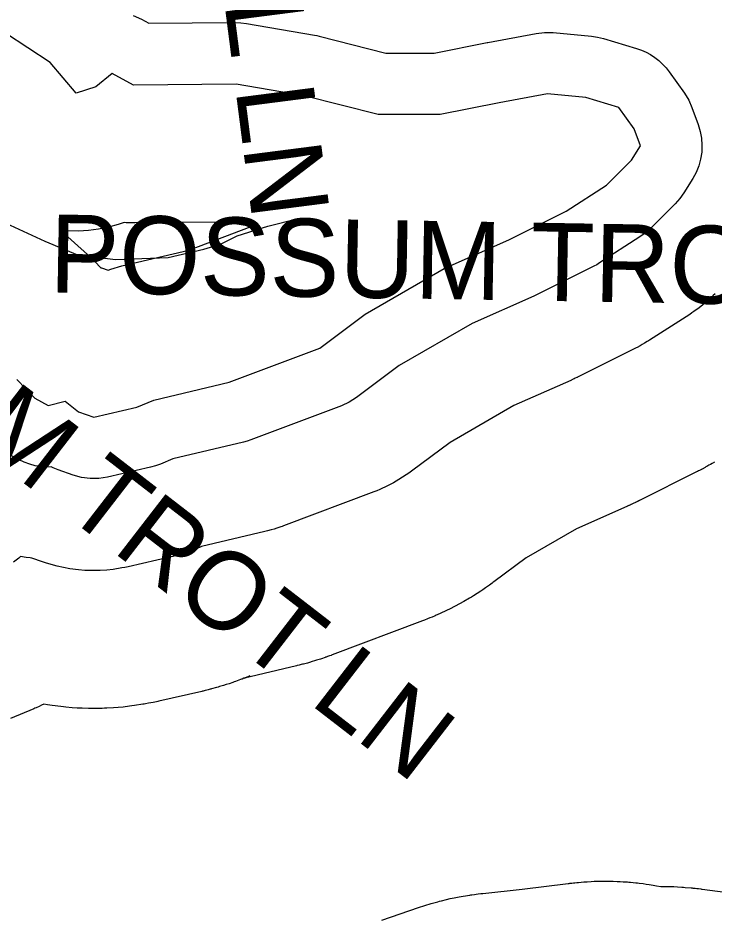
# Model space of a CAD drawing. Extents: x 1950930 to 2061844, y 904556 to 1017002.
# Drawn here: x 1969612 to 1970459, y 993380 to 994473 of the extents above; entities that cross this region are included whole.
import ezdxf

# ---------------------------------------------------------------- set-up
doc = ezdxf.new("R2010")
doc.units = 0
for name, color, linetype in [('Exist Hydrographic Buffer Line', 7, 'Continuous'), ('Exist Hydrographic Lake Shore', 7, 'Continuous'), ('Exist Road Non-System Type 51', 7, 'Continuous'), ('Exist Road Non-System Type 51 Label', 7, 'Continuous')]:
    doc.layers.add(name, color=color, linetype=linetype)

msp = doc.modelspace()

# ---------------------------------------------------------------- linework, layer by layer
at = {"layer": 'Exist Hydrographic Buffer Line'}
for points in [[(1969751.8, 994475.6), (1969761.9, 994471), (1969771.1, 994466.1), (1969876.4, 994467), (1969883.1, 994466.8), (1969889.7, 994465.9), (1969972.6, 994451.8), (1969975.4, 994451.2), (1969978.3, 994450.5), (1970059.7, 994429.9), (1970118.2, 994429.9), (1970182.9, 994442.7), (1970183.3, 994442.8), (1970183.7, 994442.9), (1970242.6, 994453.8), (1970252.9, 994454.9), (1970263.2, 994454.7), (1970310, 994450.3), (1970317.3, 994449.3), (1970324.5, 994447.5), (1970364.8, 994435.5), (1970370.7, 994433.5), (1970376.4, 994431), (1970381.9, 994428), (1970387.1, 994424.6), (1970392, 994420.8), (1970396.6, 994416.5), (1970400.8, 994411.9), (1970404.6, 994407), (1970423.1, 994380.8), (1970428.3, 994372.4), (1970432.3, 994363.4), (1970439.9, 994342.7), (1970442.4, 994334.5), (1970444, 994326.1), (1970444.5, 994317.6), (1970444.2, 994309.1), (1970442.8, 994300.7), (1970440.5, 994292.4), (1970437.3, 994284.5), (1970433.2, 994277), (1970422.3, 994259.6), (1970417.4, 994252.7), (1970411.7, 994246.3), (1970381.2, 994215.8), (1970375.3, 994210.4), (1970368.8, 994205.8), (1970319.8, 994174.2), (1970316.3, 994172), (1970312.7, 994170.1), (1970243, 994135.2), (1970241.3, 994134.4), (1970239.7, 994133.7), (1970164.5, 994100.5), (1970075.9, 994049.1), (1970023.8, 994010.2), (1970014.9, 994004.6), (1970005.4, 994000.2), (1969895.3, 993958.8), (1969890.8, 993957.2), (1969886.2, 993956), (1969800.2, 993935.6), (1969785.3, 993929.3), (1969779.2, 993927), (1969772.9, 993925.3), (1969720.6, 993913.3), (1969710.2, 993911.7), (1969699.6, 993911.5), (1969689.1, 993912.9), (1969678.9, 993915.7), (1969660.4, 993922.2), (1969654.5, 993924.6), (1969652.2, 993925.8), (1969646.6, 993925.6), (1969639.6, 993926.1), (1969632.7, 993927.2), (1969625.9, 993929), (1969619.3, 993931.4), (1969613, 993934.4), (1969596.6, 993943.2)], [(1970460.4, 994136.6), (1970458.3, 994134.5), (1970456.1, 994132.5), (1970450.2, 994127.2), (1970445.6, 994123.3), (1970440.9, 994119.7), (1970434.4, 994115), (1970432, 994113.3), (1970429.5, 994111.6), (1970380.5, 994080), (1970379.2, 994079.2), (1970377.9, 994078.4), (1970374.4, 994076.3), (1970371.8, 994074.7), (1970369.1, 994073.3), (1970365.5, 994071.4), (1970364.2, 994070.6), (1970362.8, 994070), (1970293.1, 994035.1), (1970292.5, 994034.8), (1970291.9, 994034.5), (1970290.2, 994033.7), (1970289, 994033.1), (1970287.8, 994032.5), (1970286.2, 994031.8), (1970285.6, 994031.5), (1970284.9, 994031.2), (1970215.3, 994000.5), (1970137.7, 993955.4), (1970090.7, 993920.5), (1970087.5, 993918.2), (1970084.3, 993916), (1970075.4, 993910.3), (1970068.7, 993906.3), (1970061.7, 993902.8), (1970052.1, 993898.4), (1970048.5, 993896.8), (1970044.9, 993895.4), (1969934.8, 993853.9), (1969933.1, 993853.3), (1969931.5, 993852.7), (1969926.9, 993851.2), (1969923.5, 993850.1), (1969920.1, 993849.1), (1969915.5, 993847.9), (1969913.8, 993847.4), (1969912, 993847), (1969835.1, 993828.8), (1969828.8, 993826.1), (1969826.5, 993825.2), (1969824.3, 993824.3), (1969818.2, 993822), (1969813.6, 993820.5), (1969808.9, 993819.1), (1969802.7, 993817.3), (1969800.3, 993816.7), (1969798, 993816.1), (1969745.7, 993804.2), (1969741.8, 993803.3), (1969737.9, 993802.7), (1969727.4, 993801), (1969719.6, 993800.1), (1969711.7, 993799.7), (1969701.1, 993799.6), (1969693.2, 993799.7), (1969685.3, 993800.5), (1969674.8, 993801.8), (1969667, 993803.1), (1969659.3, 993804.9), (1969649.1, 993807.7), (1969645.3, 993808.8), (1969641.6, 993810.1), (1969628.6, 993814.7), (1969626.6, 993814.9), (1969621.4, 993815.6), (1969614.7, 993816.7), (1969612.5, 993814.7), (1969606, 993809.6)], [(1970459.6, 993931.5), (1970457, 993930), (1970455, 993928.8), (1970453, 993927.7), (1970450.3, 993926.2), (1970449.3, 993925.7), (1970448.3, 993925.1), (1970444.7, 993923.2), (1970444.2, 993922.9), (1970443.7, 993922.7), (1970442.4, 993922), (1970441.4, 993921.4), (1970440.3, 993920.9), (1970439, 993920.2), (1970438.5, 993920), (1970438, 993919.7), (1970368.2, 993884.8), (1970368, 993884.7), (1970367.8, 993884.6), (1970367.2, 993884.3), (1970366.7, 993884.1), (1970366.3, 993883.8), (1970365.7, 993883.6), (1970365.5, 993883.4), (1970365.2, 993883.3), (1970363.6, 993882.5), (1970363.2, 993882.3), (1970362.7, 993882.1), (1970361.5, 993881.5), (1970360.6, 993881.1), (1970359.7, 993880.7), (1970358.4, 993880.1), (1970358, 993879.9), (1970357.5, 993879.7), (1970355.9, 993878.9), (1970355.7, 993878.8), (1970355.4, 993878.7), (1970354.8, 993878.5), (1970354.4, 993878.2), (1970353.9, 993878), (1970353.3, 993877.8), (1970353.1, 993877.7), (1970352.8, 993877.6), (1970291.7, 993850.5), (1970230.3, 993815), (1970191.2, 993785.8), (1970190, 993784.9), (1970188.8, 993784), (1970185.6, 993781.7), (1970183.2, 993780), (1970180.7, 993778.4), (1970177.5, 993776.2), (1970176.3, 993775.4), (1970175, 993774.6), (1970166.2, 993768.9), (1970163.7, 993767.3), (1970161.2, 993765.8), (1970154.4, 993761.8), (1970149.3, 993758.9), (1970144.1, 993756.2), (1970137, 993752.6), (1970134.4, 993751.3), (1970131.7, 993750.1), (1970122.2, 993745.7), (1970120.8, 993745.1), (1970119.5, 993744.5), (1970115.9, 993742.9), (1970113.2, 993741.8), (1970110.4, 993740.7), (1970106.8, 993739.2), (1970105.4, 993738.7), (1970104, 993738.1), (1969994, 993696.7), (1969993.4, 993696.5), (1969992.8, 993696.2), (1969991.1, 993695.6), (1969989.8, 993695.2), (1969988.6, 993694.7), (1969986.9, 993694.1), (1969986.2, 993693.9), (1969985.6, 993693.7), (1969981.1, 993692.2), (1969979.8, 993691.7), (1969978.5, 993691.3), (1969975.1, 993690.2), (1969972.6, 993689.4), (1969970, 993688.7), (1969966.6, 993687.7), (1969965.3, 993687.3), (1969964, 993686.9), (1969959.4, 993685.7), (1969958.7, 993685.5), (1969958.1, 993685.4), (1969956.4, 993684.9), (1969955.1, 993684.6), (1969953.8, 993684.2), (1969952, 993683.8), (1969951.4, 993683.7), (1969950.7, 993683.5), (1969887.4, 993668.5), (1969894, 993671.3), (1969893.2, 993670.9), (1969892.3, 993670.6), (1969890.1, 993669.7), (1969888.4, 993669), (1969886.7, 993668.3), (1969884.4, 993667.4), (1969883.6, 993667.1), (1969882.7, 993666.8), (1969876.6, 993664.5), (1969874.9, 993663.9), (1969873.2, 993663.3), (1969868.6, 993661.7), (1969865.2, 993660.6), (1969861.7, 993659.5), (1969857, 993658.1), (1969855.3, 993657.6), (1969853.5, 993657.1), (1969847.3, 993655.4), (1969846.4, 993655.1), (1969845.5, 993654.9), (1969843.2, 993654.3), (1969841.4, 993653.8), (1969839.6, 993653.4), (1969837.3, 993652.8), (1969836.4, 993652.6), (1969835.5, 993652.4), (1969783.2, 993640.4), (1969781.8, 993640.1), (1969780.3, 993639.8), (1969776.4, 993639), (1969773.5, 993638.4), (1969770.6, 993637.8), (1969766.7, 993637.2), (1969765.3, 993636.9), (1969763.8, 993636.7), (1969753.3, 993635), (1969750.4, 993634.6), (1969747.5, 993634.2), (1969739.6, 993633.3), (1969733.7, 993632.7), (1969727.8, 993632.3), (1969719.9, 993631.9), (1969716.9, 993631.8), (1969714, 993631.7), (1969703.4, 993631.6), (1969700.4, 993631.6), (1969697.5, 993631.6), (1969689.6, 993631.8), (1969683.6, 993632), (1969677.7, 993632.4), (1969669.8, 993633.2), (1969666.9, 993633.5), (1969663.9, 993633.8), (1969653.4, 993635.2), (1969650.5, 993635.6), (1969647.6, 993636), (1969643.2, 993636.7), (1969643.2, 993636.7), (1969640.4, 993635.4), (1969637.5, 993634.1), (1969633.7, 993632.4), (1969632.3, 993631.8), (1969630.9, 993631.2), (1969602.6, 993619.2)], [(1970054.8, 993373.8), (1970099.5, 993389.1), (1970100.6, 993389.5), (1970101.7, 993389.9), (1970104.7, 993390.8), (1970107, 993391.5), (1970109.3, 993392.2), (1970112.3, 993393.1), (1970113.4, 993393.5), (1970114.6, 993393.8), (1970122.7, 993396.1), (1970125, 993396.7), (1970127.3, 993397.3), (1970133.4, 993398.8), (1970138, 993399.9), (1970142.6, 993400.8), (1970148.8, 993402), (1970151.2, 993402.4), (1970153.5, 993402.8), (1970161.8, 993404.2), (1970163, 993404.4), (1970164.2, 993404.5), (1970167.3, 993405), (1970169.6, 993405.3), (1970172, 993405.6), (1970175.1, 993406), (1970176.3, 993406.1), (1970177.5, 993406.3), (1970225.7, 993411.3), (1970281.7, 993418.4), (1970282.6, 993418.5), (1970283.5, 993418.6), (1970286, 993418.9), (1970287.9, 993419.1), (1970289.7, 993419.3), (1970292.2, 993419.6), (1970293.2, 993419.6), (1970294.1, 993419.7), (1970300.8, 993420.3), (1970302.6, 993420.4), (1970304.5, 993420.5), (1970309.5, 993420.8), (1970313.3, 993421), (1970317, 993421.1), (1970322, 993421.2), (1970323.9, 993421.2), (1970325.8, 993421.2), (1970332.5, 993421.1), (1970334.4, 993421.1), (1970336.2, 993421.1), (1970341.2, 993420.9), (1970345, 993420.8), (1970348.7, 993420.5), (1970353.7, 993420.2), (1970355.6, 993420), (1970357.5, 993419.8), (1970364.1, 993419.2), (1970366, 993419), (1970367.9, 993418.8), (1970372.8, 993418.2), (1970376.6, 993417.7), (1970380.3, 993417.1), (1970385.2, 993416.3), (1970387, 993416), (1970388.9, 993415.7), (1970394.5, 993414.6), (1970396.8, 993414.6), (1970398.9, 993414.7), (1970400.9, 993414.6), (1970406.4, 993414.6), (1970410.4, 993414.5), (1970414.5, 993414.3), (1970420, 993413.9), (1970422, 993413.8), (1970424.1, 993413.6), (1970431.3, 993413), (1970432.4, 993412.9), (1970433.4, 993412.8), (1970436.1, 993412.6), (1970438.1, 993412.3), (1970440.2, 993412.1), (1970442.9, 993411.8), (1970443.9, 993411.6), (1970444.9, 993411.5), (1970485.2, 993406.1)]]:
    msp.add_lwpolyline(points, dxfattribs=at)
msp.add_lwpolyline([(1969721.4, 994165.6), (1969724.7, 994166.8), (1969738.1, 994170.6), (1969819.8, 994189.9), (1969895.4, 994218.4), (1969863.5, 994223.9), (1969753.8, 994222.9), (1969743.2, 994223.2), (1969740.9, 994223.4), (1969733.6, 994221), (1969721.7, 994217.7), (1969709.6, 994215.3), (1969697.4, 994213.8), (1969685.1, 994213.1), (1969672.8, 994213.4), (1969662.8, 994214.3), (1969664.6, 994212.9), (1969696.2, 994184.5), (1969700.8, 994180.2), (1969705.2, 994175.8), (1969712.4, 994168.3), (1969713.3, 994168.1)], close=True, dxfattribs=at)
at = {"layer": 'Exist Hydrographic Lake Shore'}
for points in [[(1970279.1, 994237.2), (1970328.2, 994268.8), (1970358.7, 994299.3), (1970369.6, 994316.8), (1970361.9, 994337.5), (1970343.4, 994363.7), (1970303.1, 994375.6), (1970256.2, 994380), (1970197.4, 994369.1), (1970125.5, 994354.9), (1970050.3, 994354.9), (1969959.9, 994377.8), (1969877.1, 994392), (1969752.3, 994390.9), (1969726.2, 994405.1), (1969706.6, 994388.7), (1969682.6, 994381.1), (1969651, 994418.2), (1969596.5, 994454.1)], [(1969610.2, 994032.2), (1969632, 994009.3), (1969648.3, 994000.6), (1969669, 994006), (1969685.3, 993993), (1969703.9, 993986.4), (1969756.2, 993998.4), (1969776.9, 994007.1), (1969868.9, 994028.9), (1969979, 994070.4), (1970034.5, 994111.8), (1970130.4, 994167.4), (1970209.4, 994202.3), (1970279.1, 994237.2)]]:
    msp.add_lwpolyline(points, dxfattribs=at)
at = {"layer": 'Exist Road Non-System Type 51'}
msp.add_lwpolyline([(1969343.1, 994238.6), (1969371.5, 994241.4), (1969416, 994249.2), (1969459.1, 994258.1), (1969487.5, 994259.6), (1969548.8, 994244.4), (1969644.2, 994200.8), (1969683.9, 994184.1), (1969730.4, 994178.2), (1969794.6, 994180.7), (1969838.1, 994191), (1969858.2, 994196.9), (1969878.4, 994207.1), (1969916, 994218.9), (1969952.8, 994228.2)], dxfattribs=at)

# ---------------------------------------------------------------- texts
at = {"layer": 'Exist Road Non-System Type 51 Label'}
for s, rotation, p in [('  WHIPPOORWILL LN', 277.3268, (1969735.1, 995485)), ('  POSSUM TROT LN', 322.3134, (1969144, 994272.5)), ('  POSSUM TROT LN', 359.0186, (1969578.8, 994139.6))]:
    msp.add_text(s, height=95, rotation=rotation, dxfattribs=at).set_placement(p)

doc.saveas('drawing.dxf')
